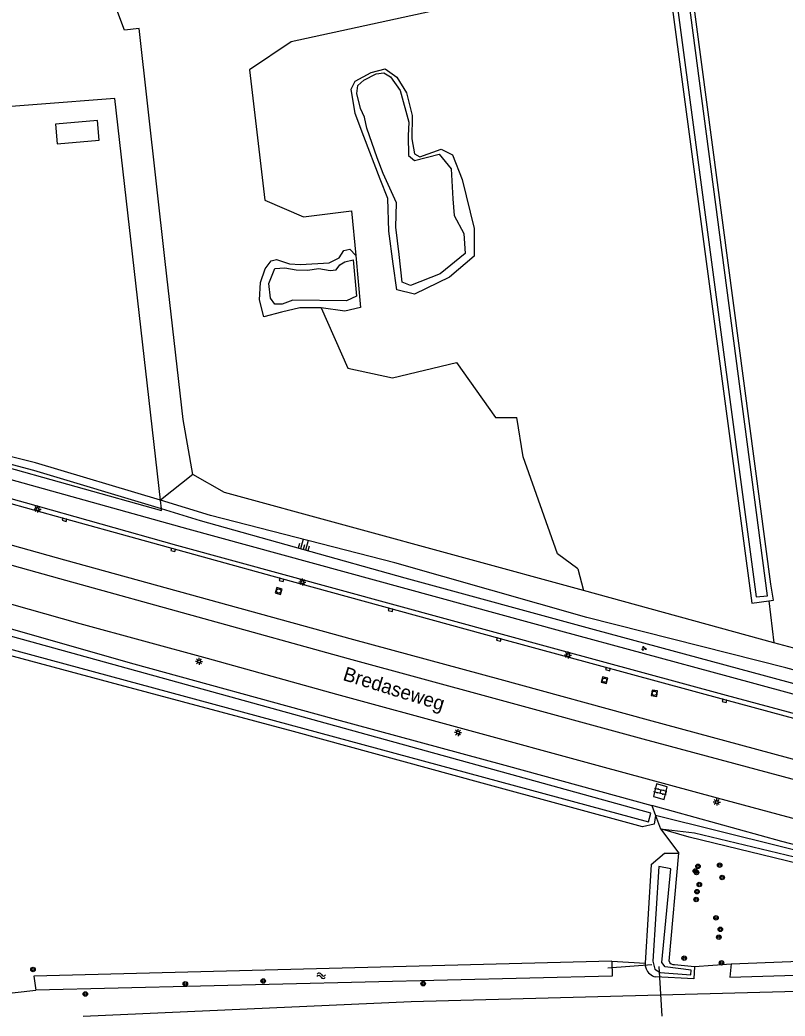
# Model space of a CAD drawing. Extents: x 125000 to 129004, y 397500 to 399008.
# Drawn here: x 126987.6 to 127123.4, y 397500 to 397676.8 of the extents above; entities that cross this region are included whole.
import ezdxf

# ---------------------------------------------------------------- set-up
doc = ezdxf.new("R2010")
doc.units = 0
for name, color, linetype in [('gg-afsc-draadraster', 7, 'Continuous'), ('gg-afsc-hekwerk', 7, 'Continuous'), ('gg-afsc-lijn draadraster', 7, 'Continuous'), ('gg-anno-openbare ruimte label', 7, 'Continuous'), ('gg-bbg-gedigitaliseerde bijgebouw', 7, 'Continuous'), ('gg-knt-BGT kruinlijn', 7, 'Continuous'), ('gg-knt-bovenkant onderkant talud', 7, 'Continuous'), ('gg-knt-onverhard', 7, 'Continuous'), ('gg-knt-verharding', 7, 'Continuous'), ('gg-kntw-bovenkant insteek waterloop', 7, 'Continuous'), ('gg-kntw-greppel-droge sloot', 7, 'Continuous'), ('gg-kntw-waterlijn', 7, 'Continuous'), ('gg-kwrk-duiker nz buis', 7, 'Continuous'), ('gt-grn-groengrens', 7, 'Continuous'), ('gt-grn-vlakafsluiter', 7, 'Continuous'), ('gt-symb-boom', 7, 'Continuous'), ('gt-symb-groenvak', 7, 'Continuous'), ('gt-symb-klinker verharding', 7, 'Continuous'), ('gt-symb-kolk', 7, 'Continuous'), ('gt-symb-lichtmast', 7, 'Continuous'), ('gt-symb-rioolschacht', 7, 'Continuous'), ('gt-symb-talud symbool', 7, 'Continuous'), ('gt-symb-watersymbool', 7, 'Continuous')]:
    doc.layers.add(name, color=color, linetype=linetype)

# ---------------------------------------------------------------- blocks, each defined once
blk = doc.blocks.new('gt0-BOOM')
at = {"layer": 'gt-symb-boom'}
for radius in [0.4, 0.2]:
    blk.add_circle((0, 0), radius, dxfattribs=at)
blk = doc.blocks.new('gt0-WA')
at = {"layer": 'gt-symb-watersymbool'}
for centre, start, end in [((-0.32, 0.02), 28.0725, 151.9275), ((0.43, 0.42), 208.0725, 331.9275), ((-0.32, -0.43), 28.0725, 151.9275), ((0.43, -0.03), 208.0725, 331.9275)]:
    blk.add_arc(centre, 0.425, start, end, dxfattribs=at)
blk = doc.blocks.new('gt0-RS')
at = {"layer": 'gt-symb-rioolschacht'}
blk.add_lwpolyline([(-0.5, -0.5), (0.5, -0.5), (0.5, 0.5), (-0.5, 0.5)], close=True, dxfattribs=at)
blk.add_circle((0, 0), 0.375, dxfattribs=at)
blk = doc.blocks.new('gt0-LMAST')
at = {"layer": 'gt-symb-lichtmast'}
for p, q in [((-0.18, 0.17), (-0.45, 0.44)), ((-0.01, 0.25), (-0.01, 0.62)), ((0.17, 0.17), (0.44, 0.44)), ((-0.26, 0), (-0.63, 0)), ((-0.18, -0.18), (-0.45, -0.45)), ((-0.01, -0.25), (-0.01, -0.63)), ((0.44, -0.45), (0.17, -0.18)), ((0.24, 0), (0.62, 0))]:
    blk.add_line(p, q, dxfattribs=at)
blk.add_circle((-0.01, 0), 0.25, dxfattribs=at)
blk = doc.blocks.new('gt0-KOLK')
at = {"layer": 'gt-symb-kolk'}
blk.add_lwpolyline([(0, 0), (0.37, 0), (0.37, 0.4), (-0.38, 0.4), (-0.38, 0), (0, 0)], dxfattribs=at)
blk = doc.blocks.new('gt0-TALUD_1')
at = {"layer": 'gt-symb-talud symbool'}
for p, q in [((-1, -1), (-1, 0)), ((-0.5, -2), (-0.5, 0)), ((0, -1), (0, 0)), ((0.5, -2), (0.5, 0)), ((1, -1), (1, 0))]:
    blk.add_line(p, q, dxfattribs=at)
blk = doc.blocks.new('gt0-KL1')
at = {"layer": 'gt-symb-klinker verharding'}
for p, q in [((-1.15, 0.3), (1.15, 0.3)), ((-1, -0.3), (-1, 0.3)), ((-0.5, 0.3), (-0.5, 0.45)), ((0, -0.3), (0, 0.3)), ((0.5, 0.3), (0.5, 0.45)), ((1, -0.3), (1, 0.3)), ((-1.15, -0.3), (1.15, -0.3)), ((-0.5, -0.45), (-0.5, -0.3)), ((0.5, -0.45), (0.5, -0.3))]:
    blk.add_line(p, q, dxfattribs=at)
blk = doc.blocks.new('gt0-GRVAK')
at = {"layer": 'gt-symb-groenvak'}
for p, q in [((-0.11, 0.19), (-0.23, 0.24)), ((-0.18, 0.15), (0.09, 0.15)), ((-0.09, 0.21), (-0.16, 0.32)), ((-0.05, 0.21), (-0.05, 0.39)), ((0, 0.21), (0.06, 0.32)), ((0.01, 0.19), (0.13, 0.24)), ((0.26, -0.05), (0.2, 0.06)), ((0.3, -0.05), (0.3, 0.13)), ((0.35, -0.05), (0.41, 0.06)), ((-0.24, -0.23), (-0.36, -0.18)), ((-0.32, -0.26), (-0.05, -0.26)), ((-0.23, -0.21), (-0.29, -0.09)), ((-0.18, -0.2), (-0.18, -0.02)), ((-0.14, -0.21), (-0.07, -0.09)), ((-0.12, -0.23), (0, -0.18)), ((0.24, -0.07), (0.12, -0.02)), ((0.17, -0.11), (0.44, -0.11)), ((0.37, -0.07), (0.49, -0.02))]:
    blk.add_line(p, q, dxfattribs=at)

msp = doc.modelspace()

# ---------------------------------------------------------------- linework, layer by layer
at = {"layer": 'gg-afsc-draadraster'}
msp.add_line((127121.41, 397566.25), (127087.6, 397575.49), dxfattribs=at)
for points in [[(127018.28, 397596.12), (127016.59, 397605.89), (127013.35, 397633.91), (127008.77, 397675.25), (127006.13, 397674.96)], [(127087.6, 397575.49), (127023.87, 397592.91), (127018.28, 397596.12)], [(127166.26, 397554.16), (127125.8, 397565.05), (127121.41, 397566.25)]]:
    msp.add_lwpolyline(points, dxfattribs=at)
at = {"layer": 'gg-afsc-hekwerk'}
msp.add_line((127012.7, 397589.99), (127012.52, 397591.52), dxfattribs=at)
for points in [[(127012.52, 397591.52), (127004.41, 397662.81), (126963.04, 397659.62)], [(126962.01, 397633.69), (126967.04, 397602.49), (127012.73, 397589.69), (127012.7, 397589.99)]]:
    msp.add_lwpolyline(points, dxfattribs=at)
at = {"layer": 'gg-afsc-lijn draadraster'}
msp.add_line((127121.41, 397566.25), (127087.6, 397575.49), dxfattribs=at)
for points in [[(127018.28, 397596.12), (127016.59, 397605.89), (127013.35, 397633.91), (127008.77, 397675.25), (127006.13, 397674.96)], [(127087.6, 397575.49), (127023.87, 397592.91), (127018.28, 397596.12)], [(127166.26, 397554.16), (127125.8, 397565.05), (127121.41, 397566.25)]]:
    msp.add_lwpolyline(points, dxfattribs=at)
at = {"layer": 'gg-bbg-gedigitaliseerde bijgebouw'}
msp.add_lwpolyline([(126993.88, 397658.24), (126994.2, 397654.75), (127001.67, 397655.42), (127001.35, 397658.91), (126993.88, 397658.24)], dxfattribs=at)
at = {"layer": 'gg-knt-BGT kruinlijn'}
for points in [[(127214.81, 397535.17), (127166.59, 397547.78), (127124.33, 397559.14), (127089.55, 397568.53), (127055.93, 397577.73), (127019.61, 397587.91), (127012.7, 397589.99)], [(127189.46, 397512.87), (127150.05, 397523.9), (127122.79, 397530.96), (127099.71, 397537.38)], [(127101.3, 397533.23), (127107.31, 397532.49), (127128.02, 397527.53), (127144.3, 397523.17), (127159.65, 397517.6)]]:
    msp.add_lwpolyline(points, dxfattribs=at)
at = {"layer": 'gg-knt-bovenkant onderkant talud'}
for points in [[(127012.7, 397589.99), (126990.04, 397596.81), (126970.4, 397602.03), (126968.13, 397602.84), (126969.81, 397603.24)], [(127012.52, 397591.52), (126990.35, 397598.19), (126969.81, 397603.24)], [(127210.23, 397537.83), (127200.45, 397540.77), (127167.31, 397549.85), (127123.53, 397561.78), (127088.21, 397570.75), (127054.13, 397580.4), (127021.41, 397588.84), (127012.52, 397591.52)], [(127187.75, 397512.7), (127149.78, 397523.33), (127122.73, 397530.06), (127100.39, 397535.6)], [(127159.65, 397517.6), (127143.67, 397522.14), (127128, 397526.49), (127106.34, 397531.73), (127101.3, 397533.23)]]:
    msp.add_lwpolyline(points, dxfattribs=at)
at = {"layer": 'gg-knt-onverhard'}
msp.add_lwpolyline([(126998.83, 397500), (127057.05, 397502.58), (127154.29, 397505.16)], dxfattribs=at)
at = {"layer": 'gg-knt-verharding'}
for points in [[(127217.52, 397528.12), (127216.66, 397528.36), (127174.98, 397539.4), (127133.48, 397550.52), (127112.67, 397556.13), (127072.64, 397567.02), (127034.07, 397577.58), (126995.54, 397588.26), (126956.98, 397599.02), (126937.75, 397604.4), (126917.42, 397610.12), (126899.33, 397615.25), (126880, 397620.69), (126860.79, 397626.22), (126841.44, 397631.74), (126822.25, 397637.29), (126803.1, 397642.8), (126783.96, 397648.35), (126764.71, 397653.99), (126745.56, 397659.57), (126726.38, 397665.2), (126693.46, 397674.95)], [(127229.02, 397517.84), (127201.79, 397525.03), (127175.21, 397532.08), (127124.03, 397545.78), (127099.13, 397552.5), (127072.79, 397559.71), (127046.84, 397566.77), (126995.54, 397580.92), (126968.7, 397588.42), (126944.12, 397595.31), (126902.34, 397607.09), (126846.79, 397622.95), (126810.53, 397633.38), (126783.9, 397641.11), (126756.49, 397649.1), (126737.73, 397654.58), (126693.39, 397667.65), (126691.46, 397668.17)], [(127228.13, 397514.43), (127201.09, 397521.57), (127174.12, 397528.76), (127147.75, 397535.83), (127123.09, 397542.48), (127098.21, 397549.13), (127071.78, 397556.36), (127045.92, 397563.39), (126994.69, 397577.57), (126943.18, 397591.97), (126900.68, 397603.95), (126873.36, 397611.7), (126840.83, 397621.01), (126782.2, 397637.97), (126755.87, 397645.68), (126736.59, 397651.23)], [(127226.37, 397507.68), (127213.45, 397511.07), (127212.8, 397511.23), (127212.87, 397511.61), (127203.25, 397514.16), (127179.75, 397520.34), (127157.76, 397526.2), (127111.36, 397538.68), (127090.71, 397544.26), (127065.54, 397551.12), (127043.84, 397557.07), (127020.85, 397563.46), (126998.29, 397569.62), (126967.67, 397578.26), (126942.81, 397585.13), (126939.99, 397585.87), (126928.21, 397589.18), (126906.39, 397595.25), (126882.62, 397602.07), (126860.21, 397608.45), (126793.27, 397627.87), (126789.12, 397629.01)], [(127231.83, 397528.64), (127186.31, 397540.67), (127141.13, 397552.7), (127113.29, 397560.25), (127083.57, 397568.28), (127017.47, 397586.42), (126971.12, 397599.27)], [(126966.4, 397597.26), (126988.52, 397591.13), (127015.4, 397583.56), (127082.71, 397565.16), (127112.9, 397556.96), (127173.7, 397540.61), (127216.4, 397529.39), (127217.78, 397528.95)], [(127100.01, 397538.96), (127101.95, 397538.46), (127102.48, 397540.7), (127100.54, 397541.2), (127100.01, 397538.96)]]:
    msp.add_lwpolyline(points, dxfattribs=at)
at = {"layer": 'gg-kntw-bovenkant insteek waterloop'}
for p, q in [((127120.5, 397573.69), (127121.31, 397573.8)), ((127102.8, 397509.74), (127104.51, 397528.92)), ((127099.61, 397526.89), (127098.53, 397509.39)), ((127103.76, 397509.16), (127107.33, 397508.77))]:
    msp.add_line(p, q, dxfattribs=at)
for points in [[(127085.63, 397811.45), (127117.49, 397573.26), (127120.5, 397573.69)], [(127121.31, 397573.8), (127120.84, 397576.64), (127091.44, 397798.11)], [(127051.5, 397648.51), (127048.62, 397656.08), (127047.07, 397660.16), (127046.37, 397664.46), (127047.1, 397665.87), (127049.91, 397667.46), (127052.4, 397668.07), (127054.47, 397666.58), (127056.19, 397663.8), (127057.22, 397659.81), (127057.13, 397655.69), (127057.61, 397653), (127058.59, 397652.5), (127062.34, 397653.85), (127064.34, 397652.82), (127066.05, 397648.47), (127068.2, 397639.73), (127068.2, 397634.85), (127063.8, 397631.12), (127057.6, 397628.09), (127054.47, 397628.88), (127053.84, 397633.51), (127053.05, 397639.27), (127052.86, 397645.07), (127051.5, 397648.51)], [(127030.9, 397624.08), (127030.12, 397627.07), (127030.3, 397630.15), (127031.12, 397632.62), (127032.18, 397634.01), (127033.13, 397634.27), (127035.42, 397633.48), (127037.37, 397633.37), (127042.48, 397633.65), (127044.25, 397634.55), (127045.1, 397635.88), (127046.16, 397636.08), (127047.22, 397634.99)], [(127047.22, 397634.99), (127048.03, 397625.73), (127045.24, 397625.06), (127041.03, 397625.7)], [(127041.03, 397625.7), (127037.26, 397625.7), (127034, 397624.92), (127030.9, 397624.08)], [(127099.61, 397526.89), (127102, 397528.93), (127104.51, 397528.92)], [(127092.63, 397509.75), (126990.07, 397507.08), (126990.41, 397504.62)], [(127092.63, 397509.75), (127092.69, 397507.07), (126990.41, 397504.62)], [(127098.53, 397509.39), (127098.57, 397508.89), (127098.71, 397508.41)], [(127107.33, 397508.77), (127107.19, 397506.58), (127100.37, 397506.96)]]:
    msp.add_lwpolyline(points, dxfattribs=at)
for centre, radius, start, end in [((127100.97, 397509.33), 2.45, 202.2447, 255.7115), ((127103.63, 397510.02), 0.872, 198.7204, 278.8269)]:
    msp.add_arc(centre, radius, start, end, dxfattribs=at)
at = {"layer": 'gg-kntw-greppel-droge sloot'}
for p, q in [((127099.71, 397537.38), (127100.39, 397535.6)), ((127113.79, 397509.29), (127170.13, 397511.32))]:
    msp.add_line(p, q, dxfattribs=at)
for points in [[(126976.05, 397571.56), (127007.81, 397562.53), (127043.1, 397552.83), (127073.67, 397544.54), (127099.71, 397537.38)], [(127100.39, 397535.6), (127100.14, 397534.03), (127098.06, 397533.57), (127069.65, 397541.32), (127036.15, 397550.52), (127003.59, 397559.19), (126973.85, 397567.16)], [(127113.79, 397509.29), (127113.56, 397506.9), (127154.43, 397508.16)]]:
    msp.add_lwpolyline(points, dxfattribs=at)
at = {"layer": 'gg-kntw-waterlijn'}
for p, q in [((127080.19, 397859.36), (127118.27, 397574.38)), ((127120.28, 397574.6), (127082.53, 397859.67)), ((127118.27, 397574.38), (127120.28, 397574.6))]:
    msp.add_line(p, q, dxfattribs=at)
for points in [[(127052.08, 397649.52), (127050.96, 397652.3), (127049.13, 397657.55), (127048.73, 397659.53), (127048.06, 397661.06), (127047.37, 397663.74), (127047.56, 397665.15), (127048.64, 397666.06), (127050.81, 397667.22), (127052.17, 397667.36), (127053.35, 397666.68), (127055.1, 397664.24), (127056.63, 397658.6), (127056.47, 397656.2), (127056.55, 397652.72), (127057.62, 397651.85), (127062.02, 397652.96), (127064.1, 397650.32), (127064.44, 397645), (127064.63, 397642.04), (127066.39, 397638.89), (127066.61, 397635.29), (127062.19, 397631.72), (127056.91, 397629.63), (127055.41, 397630.25), (127054.87, 397635.13), (127054.33, 397640.02), (127054.43, 397644.31), (127052.08, 397649.52)], [(127042.67, 397632.28), (127043.73, 397632.43), (127044.37, 397633.29), (127045.27, 397633.86), (127046.74, 397634.21), (127047.33, 397627.74), (127045.54, 397626.9), (127036.02, 397627.05), (127034.14, 397626.31), (127032.83, 397626.34), (127032.04, 397627.39), (127031.76, 397630), (127032.83, 397632.68), (127034.58, 397632.79), (127036.59, 397632.42), (127038.63, 397632.35), (127040.64, 397632.68), (127042.67, 397632.28)], [(126974.09, 397568.31), (127099.14, 397534.46), (127099.56, 397536.01), (126974.49, 397570.55), (126974.09, 397568.31)], [(127101, 397526.53), (127099.89, 397509.74), (127100.27, 397508.31), (127101.22, 397507.73), (127106.65, 397507.3), (127106.71, 397508.16), (127102.08, 397508.75), (127101.5, 397509.5), (127103.08, 397526.15), (127101, 397526.53)]]:
    msp.add_lwpolyline(points, dxfattribs=at)
at = {"layer": 'gg-kwrk-duiker nz buis'}
for p, q in [((127099.73, 397509.12), (127091.92, 397508.48)), ((127100.96, 397508.79), (127101.52, 397500))]:
    msp.add_line(p, q, dxfattribs=at)
at = {"layer": 'gt-grn-groengrens'}
for p, q in [((127086.62, 397579.36), (127087.6, 397575.49)), ((127120.5, 397573.69), (127121.41, 397566.25)), ((127092.63, 397509.75), (127098.53, 397509.39)), ((127107.33, 397508.77), (127113.79, 397509.29)), ((126983.48, 397503.84), (126990.41, 397504.62))]:
    msp.add_line(p, q, dxfattribs=at)
for points in [[(127006.13, 397674.96), (127001.57, 397687.15), (126997.93, 397690.73), (127000.77, 397696.06), (127000.26, 397697.27), (126969.43, 397691.26), (126965.26, 397682.51), (126953.69, 397679.85)], [(127064.58, 397679.15), (127035.73, 397672.85), (127028.36, 397667.94), (127031.04, 397644.8), (127037.91, 397641.83), (127046.46, 397642.91), (127047.22, 397634.99)], [(127041.03, 397625.7), (127045.77, 397614.95), (127053.7, 397613.28), (127065.09, 397615.96), (127072.01, 397606.24), (127075.8, 397606.24)], [(127086.62, 397579.36), (127083.01, 397582), (127076.88, 397599.23), (127075.8, 397606.24)]]:
    msp.add_lwpolyline(points, dxfattribs=at)
at = {"layer": 'gt-grn-vlakafsluiter'}
for p, q in [((127018.28, 397596.12), (127012.52, 397591.52)), ((127100.39, 397535.6), (127101.3, 397533.23)), ((127101.3, 397533.23), (127104.51, 397528.92))]:
    msp.add_line(p, q, dxfattribs=at)

# ---------------------------------------------------------------- block references
at = {"layer": 'gt-symb-boom'}
for p in [(127107.46, 397525.75), (127107.92, 397526.58), (127111.76, 397526.78), (127107.66, 397525.48), (127112.2, 397524.6), (127107.76, 397522.08), (127108.15, 397523.36), (127107.6, 397520.7), (127111.13, 397517.43), (127111.88, 397515.38), (127111.62, 397514.01), (127105.48, 397510.27), (126989.92, 397508.25), (127112.11, 397509.44), (127030.77, 397506.23), (127016.94, 397505.71), (127059.15, 397505.75), (126999.21, 397503.92)]:
    msp.add_blockref('gt0-BOOM', p, dxfattribs=at)
at = {"layer": 'gt-symb-groenvak'}
msp.add_blockref('gt0-GRVAK', (127098.32, 397565.24), dxfattribs=at)
at = {"layer": 'gt-symb-klinker verharding', "rotation": 165.9915565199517}
msp.add_blockref('gt0-KL1', (127101.23, 397539.81), dxfattribs=at)
at = {"layer": 'gt-symb-kolk'}
for p, rotation in [((126995.54, 397588.26), 164.41930038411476), ((127014.85, 397582.9), 164.48582471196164), ((127034.07, 397577.58), 164.51908838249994), ((127053.42, 397572.28), 164.66985351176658), ((127072.64, 397567.02), 164.69533585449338), ((127092, 397561.76), 164.80503989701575), ((127112.67, 397556.13), 164.75408248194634)]:
    msp.add_blockref('gt0-KOLK', p, dxfattribs=dict(at, rotation=rotation))
at = {"layer": 'gt-symb-lichtmast'}
for p in [(126990.72, 397589.97), (127037.73, 397577.02), (127019.39, 397562.94), (127084.87, 397564.07), (127065.35, 397550.32), (127111.27, 397537.98)]:
    msp.add_blockref('gt0-LMAST', p, dxfattribs=at)
at = {"layer": 'gt-symb-rioolschacht'}
for p, rotation in [((127033.52, 397575.43), -17.34776632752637), ((127091.34, 397559.6), -14.535323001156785), ((127100.19, 397557.29), 171.69986067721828)]:
    msp.add_blockref('gt0-RS', p, dxfattribs=dict(at, rotation=rotation))
at = {"layer": 'gt-symb-talud symbool', "xscale": 0.8776069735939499, "yscale": 0.8776069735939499, "rotation": 164.33260617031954}
msp.add_blockref('gt0-TALUD_1', (127037.83, 397582.8), dxfattribs=at)
at = {"layer": 'gt-symb-watersymbool', "rotation": -5.967037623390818}
msp.add_blockref('gt0-WA', (127041.01, 397507.16), dxfattribs=at)

# ---------------------------------------------------------------- texts
at = {"layer": 'gg-anno-openbare ruimte label'}
msp.add_text('Bredaseweg', height=2.5, rotation=342.7, dxfattribs=at).set_placement((127044.75, 397559.66))

doc.saveas('drawing.dxf')
